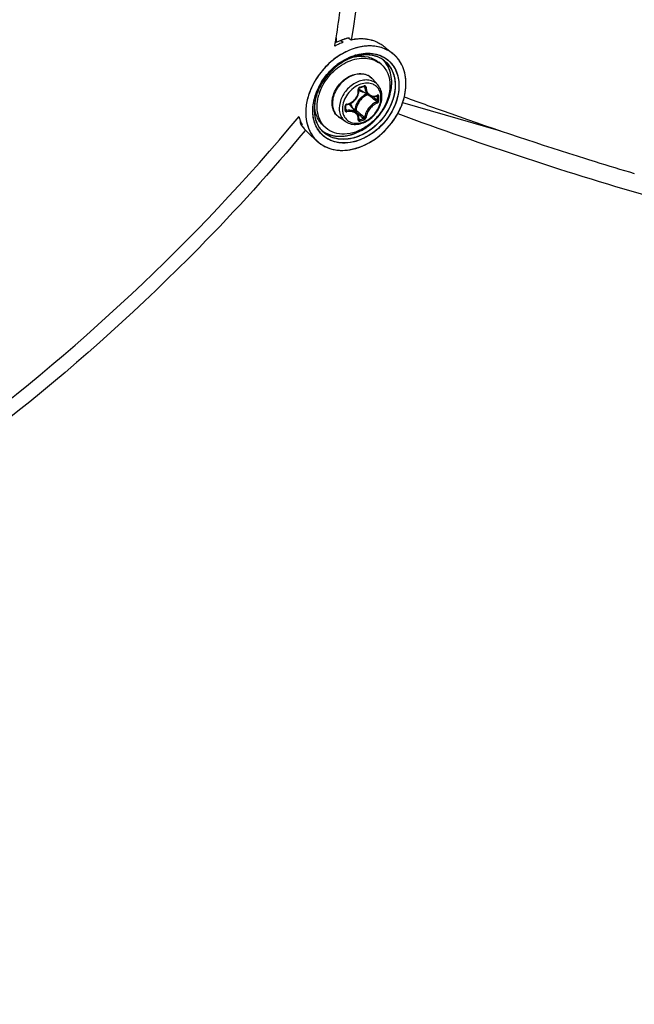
# Model space of a CAD drawing. Header units: millimetres. Extents: x 0 to 420, y 0 to 297.
# Tile 367 of 502: x 358 to 365, y 181 to 191. Entities that reach past the tile are written whole.
import ezdxf

# ---------------------------------------------------------------- set-up
doc = ezdxf.new("R2010")
doc.units = ezdxf.units.MM
doc.header["$LTSCALE"] = 23.1
doc.layers.get('0').update_dxf_attribs({"linetype": 'CONTINUOUS'})

msp = doc.modelspace()

# ---------------------------------------------------------------- linework, layer by layer
at = {"color": 7, "linetype": 'CONTINUOUS'}
for p, q in [((361.478, 190.788), (361.484, 190.824)), ((361.478, 190.789), (361.484, 190.824)), ((361.543, 190.85), (361.484, 190.824)), ((361.493, 190.879), (361.493, 190.828)), ((361.543, 190.85), (361.568, 190.83)), ((361.63, 190.875), (361.655, 190.855)), ((361.656, 190.871), (361.654, 190.855)), ((361.657, 190.87), (361.654, 190.855)), ((361.655, 190.855), (361.656, 190.855)), ((361.656, 190.855), (361.655, 190.855)), ((361.692, 190.69), (361.694, 190.691)), ((362.016, 190.775), (362.098, 190.71)), ((361.416, 190.602), (361.416, 190.602)), ((361.539, 190.616), (361.549, 190.622)), ((361.687, 190.674), (361.688, 190.675)), ((361.687, 190.674), (361.688, 190.674)), ((361.699, 190.679), (361.697, 190.678)), ((361.699, 190.679), (361.697, 190.678)), ((361.973, 190.595), (361.948, 190.617)), ((361.755, 190.382), (361.754, 190.382)), ((361.755, 190.382), (361.754, 190.382)), ((361.938, 190.375), (361.883, 190.438)), ((361.216, 190.314), (361.216, 190.314)), ((361.723, 190.257), (361.728, 190.27)), ((361.728, 190.27), (361.731, 190.282)), ((361.731, 190.282), (361.734, 190.295)), ((361.734, 190.334), (361.735, 190.336)), ((361.734, 190.333), (361.734, 190.334)), ((361.734, 190.331), (361.734, 190.333)), ((361.735, 190.321), (361.734, 190.331)), ((361.734, 190.295), (361.735, 190.308)), ((361.735, 190.336), (361.736, 190.337)), ((361.735, 190.308), (361.735, 190.321)), ((361.736, 190.339), (361.737, 190.34)), ((361.736, 190.337), (361.736, 190.339)), ((361.737, 190.34), (361.739, 190.341)), ((361.739, 190.341), (361.74, 190.342)), ((361.74, 190.342), (361.741, 190.343)), ((361.741, 190.343), (361.742, 190.344)), ((361.742, 190.344), (361.743, 190.344)), ((361.743, 190.344), (361.758, 190.348)), ((361.844, 190.261), (361.751, 190.319)), ((361.758, 190.348), (361.767, 190.35)), ((361.767, 190.35), (361.775, 190.353)), ((361.775, 190.353), (361.79, 190.357)), ((361.787, 190.356), (361.798, 190.35)), ((361.79, 190.357), (361.791, 190.358)), ((361.791, 190.358), (361.792, 190.358)), ((361.792, 190.358), (361.793, 190.358)), ((361.793, 190.358), (361.794, 190.357)), ((361.794, 190.357), (361.794, 190.357)), ((361.258, 190.221), (361.258, 190.222)), ((361.264, 190.186), (361.263, 190.183)), ((361.264, 190.186), (361.264, 190.186)), ((361.265, 190.186), (361.265, 190.186)), ((361.595, 190.156), (361.596, 190.158)), ((361.596, 190.158), (361.597, 190.159)), ((361.597, 190.159), (361.598, 190.16)), ((361.598, 190.16), (361.599, 190.161)), ((361.599, 190.161), (361.601, 190.162)), ((361.601, 190.162), (361.602, 190.163)), ((361.602, 190.163), (361.604, 190.164)), ((361.604, 190.164), (361.605, 190.164)), ((361.605, 190.164), (361.615, 190.166)), ((361.605, 190.164), (361.605, 190.164)), ((361.615, 190.166), (361.628, 190.17)), ((361.628, 190.17), (361.64, 190.174)), ((361.64, 190.174), (361.652, 190.18)), ((361.652, 190.18), (361.664, 190.187)), ((361.664, 190.187), (361.675, 190.195)), ((361.675, 190.195), (361.685, 190.203)), ((361.685, 190.203), (361.694, 190.213)), ((361.694, 190.213), (361.703, 190.223)), ((361.703, 190.223), (361.711, 190.234)), ((361.711, 190.234), (361.717, 190.245)), ((361.717, 190.245), (361.723, 190.257)), ((361.844, 190.261), (361.848, 190.259)), ((361.848, 190.259), (361.856, 190.255)), ((361.856, 190.255), (361.865, 190.252)), ((361.865, 190.252), (361.874, 190.25)), ((361.874, 190.25), (361.884, 190.249)), ((361.884, 190.249), (361.894, 190.249)), ((361.884, 190.249), (361.887, 190.247)), ((361.894, 190.249), (361.903, 190.25)), ((361.903, 190.25), (361.913, 190.252)), ((361.913, 190.252), (361.923, 190.255)), ((361.923, 190.255), (361.931, 190.258)), ((361.928, 190.257), (361.935, 190.253)), ((361.931, 190.258), (361.932, 190.259)), ((361.932, 190.259), (361.931, 190.258)), ((361.932, 190.259), (361.933, 190.259)), ((362.203, 190.186), (363.25, 189.884)), ((362.222, 190.247), (362.222, 190.247)), ((361.595, 190.155), (361.595, 190.156)), ((361.595, 190.154), (361.595, 190.155)), ((361.595, 190.153), (361.595, 190.154)), ((361.595, 190.134), (361.595, 190.153)), ((361.595, 190.129), (361.595, 190.134)), ((361.595, 190.106), (361.595, 190.129)), ((361.595, 190.112), (361.604, 190.1)), ((361.595, 190.105), (361.595, 190.106)), ((361.595, 190.104), (361.595, 190.105)), ((361.595, 190.103), (361.595, 190.104)), ((361.595, 190.104), (361.595, 190.104)), ((361.716, 190.072), (361.646, 190.156)), ((361.693, 190.105), (361.69, 190.104)), ((361.703, 190.088), (361.736, 190.06)), ((361.721, 190.066), (361.716, 190.072)), ((361.726, 190.058), (361.721, 190.066)), ((361.73, 190.05), (361.726, 190.058)), ((362.155, 190.064), (362.15, 190.066)), ((362.155, 190.064), (362.15, 190.066)), ((361.109, 189.995), (361.107, 189.969)), ((361.107, 189.969), (361.131, 189.947)), ((361.131, 189.948), (361.131, 189.947)), ((361.131, 189.948), (361.131, 189.947)), ((361.597, 189.981), (361.527, 190.027)), ((361.732, 190.041), (361.73, 190.05)), ((361.734, 190.032), (361.732, 190.041)), ((361.735, 190.022), (361.734, 190.032)), ((361.734, 190.005), (361.735, 190.012)), ((361.734, 190.005), (361.734, 190.005)), ((361.734, 190.004), (361.734, 190.005)), ((361.734, 190.004), (361.735, 190.003)), ((361.734, 190.004), (361.734, 190.004)), ((361.734, 190.004), (361.734, 190.004)), ((361.734, 190.004), (361.734, 190.004)), ((361.735, 190.012), (361.735, 190.022)), ((361.735, 190.011), (361.741, 190.003)), ((361.735, 190.011), (361.738, 190.008)), ((361.735, 190.003), (361.736, 190.003)), ((361.124, 189.942), (361.123, 189.943)), ((361.124, 189.942), (361.123, 189.943)), ((361.151, 189.907), (361.174, 189.884)), ((361.165, 189.892), (361.163, 189.889)), ((361.165, 189.892), (361.163, 189.889)), ((361.199, 189.858), (361.174, 189.884)), ((361.199, 189.858), (361.288, 189.775)), ((361.384, 189.915), (361.359, 189.936)), ((361.292, 189.772), (361.293, 189.771)), ((361.292, 189.772), (361.293, 189.771)), ((364.158, 189.588), (364.191, 189.577)), ((364.191, 189.577), (364.26, 189.556))]:
    msp.add_line(p, q, dxfattribs=at)
for centre, radius, start, end in [((361.817, 190.171), 0.705, 116.3157, 118.7366), ((347.339, 193.108), 14.329, 350.8265, 351.0488), ((361.809, 190.186), 0.688, 114.6896, 116.3131), ((361.797, 190.213), 0.658, 110.3601, 114.7112), ((361.763, 190.259), 0.63, 108.9539, 110.345), ((361.758, 190.271), 0.618, 107.5439, 108.9541), ((361.755, 190.284), 0.605, 106.1132, 107.5439), ((361.751, 190.296), 0.592, 104.6617, 106.1133), ((361.748, 190.309), 0.579, 103.1888, 104.6617), ((361.745, 190.322), 0.566, 101.6934, 103.189), ((361.766, 190.319), 0.547, 98.9734, 101.6025), ((361.766, 190.319), 0.547, 98.9734, 101.6041), ((361.763, 190.337), 0.53, 96.6889, 98.9718), ((361.763, 190.337), 0.529, 96.6886, 98.9718), ((361.761, 190.356), 0.51, 93.8318, 96.6928), ((361.759, 190.377), 0.489, 91.4737, 93.8283), ((361.759, 190.377), 0.489, 91.4736, 93.8285), ((361.759, 190.396), 0.47, 88.3667, 91.4766), ((361.759, 190.413), 0.453, 85.9726, 88.3618), ((361.76, 190.43), 0.437, 82.5485, 85.9784), ((361.762, 190.445), 0.421, 80.1966, 82.5411), ((361.765, 190.459), 0.407, 76.2109, 80.2031), ((361.768, 190.47), 0.395, 74.1671, 76.2009), ((361.772, 190.485), 0.38, 67.9223, 74.1936), ((361.687, 190.346), 0.541, 59.3036, 65.0967), ((361.705, 190.378), 0.504, 58.4916, 59.2454), ((361.71, 190.386), 0.496, 57.7228, 58.4917), ((361.853, 190.179), 0.536, 107.2419, 108.7576), ((361.847, 190.196), 0.518, 106.1134, 107.3858), ((361.824, 190.242), 0.454, 97.7995, 104.9093), ((361.827, 190.229), 0.468, 102.1735, 104.8241), ((361.828, 190.226), 0.47, 102.206, 104.3032), ((361.822, 190.254), 0.442, 97.0256, 102.2393), ((361.822, 190.25), 0.446, 97.7242, 102.1899), ((361.818, 190.281), 0.414, 94.7319, 97.7309), ((361.82, 190.268), 0.428, 96.9692, 97.6995), ((361.818, 190.287), 0.408, 93.525, 96.9991), ((361.819, 190.278), 0.417, 94.7478, 96.9755), ((361.816, 190.307), 0.388, 88.6153, 94.7634), ((361.818, 190.291), 0.405, 93.5363, 94.7428), ((361.816, 190.312), 0.384, 88.6194, 93.5676), ((361.816, 190.313), 0.383, 87.9835, 93.5437), ((361.817, 190.328), 0.367, 87.9591, 88.5841), ((361.817, 190.334), 0.362, 84.9477, 88.5832), ((361.817, 190.337), 0.358, 84.9412, 87.9688), ((361.817, 190.338), 0.358, 84.1499, 87.9618), ((361.818, 190.346), 0.349, 84.1314, 84.9312), ((361.819, 190.359), 0.337, 78.4453, 84.9788), ((361.819, 190.361), 0.335, 78.4309, 84.164), ((361.82, 190.362), 0.334, 77.9656, 84.1741), ((361.822, 190.374), 0.322, 77.9177, 78.3942), ((361.824, 190.382), 0.313, 74.422, 78.4069), ((361.823, 190.381), 0.314, 74.4428, 77.929), ((361.824, 190.383), 0.312, 73.9067, 77.9342), ((361.825, 190.388), 0.307, 73.9076, 74.4307), ((361.827, 190.395), 0.299, 66.8711, 74.4371), ((361.828, 190.397), 0.298, 66.5843, 73.9187), ((361.828, 190.397), 0.297, 66.8595, 73.9346), ((361.869, 190.417), 0.372, 66.7087, 67.7143), ((361.881, 190.438), 0.348, 49.0636, 51.3813), ((361.881, 190.438), 0.348, 49.4339, 51.3906), ((361.881, 190.438), 0.347, 49.4293, 51.3842), ((361.881, 190.438), 0.347, 49.062, 49.4288), ((361.881, 190.439), 0.347, 48.3629, 49.4333), ((361.88, 190.437), 0.348, 44.9652, 49.0592), ((361.881, 190.438), 0.347, 48.3608, 49.0631), ((361.879, 190.436), 0.35, 41.2183, 48.3492), ((361.881, 190.438), 0.348, 44.9615, 48.3584), ((361.879, 190.436), 0.351, 41.9039, 44.9607), ((361.879, 190.436), 0.351, 41.9065, 44.9646), ((361.917, 190.054), 0.677, 122.9055, 132.4274), ((361.916, 190.055), 0.676, 123.9421, 130.9205), ((361.839, 190.185), 0.513, 107.2118, 110.3852), ((361.842, 190.181), 0.518, 109.0704, 110.4308), ((361.837, 190.193), 0.505, 106.8832, 109.0217), ((361.837, 190.195), 0.502, 107.3165, 109.0726), ((361.832, 190.21), 0.487, 106.1132, 107.3138), ((361.835, 190.201), 0.497, 106.0997, 107.2013), ((361.768, 190.275), 0.408, 100.9726, 101.3478), ((361.834, 190.203), 0.494, 106.0617, 106.8787), ((361.767, 190.279), 0.404, 99.989, 100.9737), ((361.832, 190.209), 0.488, 105.118, 106.062), ((361.83, 190.215), 0.482, 105.9539, 106.1107), ((361.83, 190.218), 0.479, 105.1131, 105.9545), ((361.832, 190.21), 0.487, 104.8378, 105.8266), ((361.83, 190.215), 0.481, 104.2982, 105.1178), ((361.829, 190.221), 0.476, 104.8171, 105.1126), ((361.831, 190.404), 0.29, 66.5433, 66.8256), ((361.832, 190.406), 0.287, 63.2025, 66.8391), ((361.832, 190.406), 0.287, 63.862, 66.5523), ((361.832, 190.407), 0.286, 63.1854, 66.5489), ((361.807, 190.403), 0.254, 49.1138, 56.5118), ((361.833, 190.409), 0.284, 62.9327, 63.8583), ((361.834, 190.41), 0.283, 62.9211, 63.1792), ((361.838, 190.418), 0.274, 51.4497, 62.9668), ((361.838, 190.418), 0.274, 51.4535, 62.9817), ((361.795, 190.44), 0.284, 42.6538, 45.6927), ((361.795, 190.441), 0.283, 42.6021, 45.7158), ((361.794, 190.439), 0.285, 42.0025, 42.6552), ((361.794, 190.44), 0.284, 41.9998, 42.6077), ((361.795, 190.44), 0.284, 41.9994, 42.6035), ((361.792, 190.437), 0.288, 34.7184, 41.9867), ((361.829, 190.408), 0.288, 34.746, 51.2762), ((361.876, 190.433), 0.354, 37.7797, 41.9029), ((361.877, 190.434), 0.353, 41.2261, 41.9058), ((361.876, 190.434), 0.354, 39.5241, 41.2254), ((361.876, 190.434), 0.354, 39.5218, 41.2241), ((361.873, 190.431), 0.358, 34.7268, 39.5137), ((361.875, 190.432), 0.356, 37.7856, 39.5239), ((361.873, 190.431), 0.359, 35.24, 37.7844), ((361.873, 190.431), 0.358, 35.6838, 37.7821), ((361.871, 190.43), 0.36, 35.2378, 35.6851), ((361.871, 190.429), 0.361, 34.732, 35.2377), ((361.871, 190.43), 0.36, 34.7269, 35.2416), ((361.864, 190.425), 0.369, 29.5143, 34.7143), ((361.87, 190.429), 0.362, 34.1645, 34.7334), ((361.87, 190.429), 0.362, 34.1603, 34.7268), ((361.864, 190.425), 0.369, 29.5143, 34.1452), ((361.869, 190.428), 0.363, 33.6712, 34.1645), ((361.936, 190.032), 0.706, 132.3949, 148.8527), ((361.937, 190.032), 0.707, 133.3719, 148.6065), ((361.932, 190.036), 0.701, 132.452, 133.3507), ((361.926, 190.043), 0.691, 130.9008, 132.2846), ((361.904, 190.052), 0.669, 151.2113, 153.2534), ((361.899, 190.054), 0.664, 151.2079, 153.1839), ((361.886, 190.066), 0.636, 151.5635, 153.7075), ((361.888, 190.065), 0.637, 151.5214, 153.6846), ((361.881, 190.069), 0.63, 151.5063, 153.6718), ((361.916, 190.045), 0.682, 148.6473, 151.2064), ((361.911, 190.048), 0.677, 148.9151, 151.2116), ((361.834, 190.152), 0.243, 109.0398, 109.2293), ((361.767, 190.336), 0.154, 50.5352, 52.3899), ((361.768, 190.336), 0.154, 47.2036, 50.5349), ((361.767, 190.335), 0.154, 41.5302, 47.1948), ((361.894, 190.042), 0.731, 158.1917, 158.5612), ((361.899, 190.04), 0.736, 157.4707, 158.1536), ((361.899, 190.04), 0.736, 157.5509, 158.1575), ((361.914, 190.033), 0.753, 153.6676, 157.5399), ((361.837, 190.08), 0.596, 158.9998, 166.1624), ((361.823, 190.084), 0.581, 161.7466, 166.305), ((361.827, 190.082), 0.586, 161.8357, 166.3289), ((361.85, 190.075), 0.61, 160.8923, 161.8603), ((361.852, 190.074), 0.613, 158.9515, 161.7579), ((361.86, 190.071), 0.621, 158.9045, 160.8895), ((361.875, 190.065), 0.636, 155.9709, 158.9517), ((361.874, 190.066), 0.636, 155.9045, 158.9017), ((361.859, 190.072), 0.619, 158.5831, 159.0453), ((361.87, 190.067), 0.632, 156.1645, 158.5763), ((361.844, 190.085), 0.59, 159.5713, 160.5116), ((361.86, 190.078), 0.606, 155.3125, 159.5973), ((361.854, 190.081), 0.6, 155.3283, 159.6311), ((361.859, 190.079), 0.606, 155.3552, 159.5583), ((361.891, 190.058), 0.654, 153.263, 156.1628), ((361.883, 190.062), 0.645, 154.6479, 155.9096), ((361.888, 190.06), 0.65, 155.0534, 155.9788), ((361.892, 190.058), 0.655, 154.56, 155.0539), ((361.896, 190.056), 0.66, 153.2546, 154.5589), ((361.886, 190.061), 0.648, 153.6775, 154.6483), ((361.889, 190.059), 0.652, 153.1881, 153.6775), ((361.798, 190.123), 0.511, 159.6814, 163.4379), ((361.878, 190.07), 0.626, 153.7083, 155.3285), ((361.875, 190.072), 0.623, 153.6861, 155.3403), ((361.871, 190.074), 0.618, 153.6767, 155.3664), ((361.799, 190.395), 0.0898, 224.1498, 225.1349), ((361.799, 190.395), 0.0901, 225.1677, 238.1926), ((361.213, 192.283), 2.004, 285.3931, 286.8075), ((361.9, 190.093), 0.202, 114.0645, 126.4053), ((361.889, 190.362), 0.107, 290.317, 292.2631), ((361.888, 190.365), 0.11, 292.2624, 294.0755), ((361.796, 190.09), 0.554, 166.3496, 168.4291), ((361.745, 190.11), 0.487, 171.2979, 173.5671), ((361.743, 190.11), 0.485, 172.5131, 173.5697), ((361.736, 190.111), 0.478, 172.6447, 173.5714), ((361.753, 190.108), 0.496, 170.9585, 172.5115), ((361.746, 190.109), 0.489, 170.9697, 172.6411), ((361.672, 190.163), 0.408, 176.8559, 177.2083), ((361.662, 190.164), 0.398, 177.1976, 179.9887), ((361.611, 190.148), 0.0216, 99.0638, 106.7637), ((361.577, 190.098), 0.0902, 40.0257, 53.8865), ((361.913, 190.076), 0.211, 135.0983, 148.1044), ((353.747, 180.687), 12.542, 49.561, 49.7244), ((354.482, 181.549), 11.409, 49.2631, 49.5647), ((353.904, 180.751), 12.406, 49.6565, 49.948), ((360.47, 190.23), 1.465, 0.0023, 0.9288), ((360.518, 190.23), 1.417, 359.0554, 0.003), ((360.471, 190.229), 1.478, 0.0024, 0.9289), ((360.521, 190.229), 1.429, 359.0555, 0.003), ((359.447, 190.124), 2.141, 0.0023, 0.6425), ((359.527, 190.124), 2.061, 359.3452, 0.0019), ((361.592, 190.106), 0.00271, 351.6033, 359.3214), ((361.562, 190.097), 0.111, 16.5086, 23.3442), ((369.359, 199.189), 11.879, 229.894, 230.1621), ((368.849, 198.482), 11.024, 229.8157, 230.166), ((368.411, 198.052), 10.399, 230.1605, 230.5137), ((361.47, 190.445), 0.778, 330.5123, 333.6717), ((361.469, 190.445), 0.779, 330.5122, 333.327), ((361.478, 190.44), 0.769, 333.0374, 333.3366), ((361.48, 190.439), 0.767, 333.3366, 333.6826), ((361.481, 190.439), 0.765, 333.334, 333.6776), ((361.489, 190.435), 0.757, 333.6765, 336.5845), ((361.484, 190.438), 0.763, 333.6777, 333.9899), ((361.482, 190.438), 0.765, 333.6799, 333.9876), ((361.491, 190.434), 0.755, 333.9855, 336.5878), ((361.485, 190.437), 0.762, 333.9876, 334.2589), ((361.508, 190.146), 0.427, 194.7911, 196.4938), ((361.498, 190.144), 0.417, 196.4914, 199.1117), ((361.498, 190.144), 0.417, 196.4912, 199.112), ((361.489, 190.14), 0.407, 199.1151, 200.9426), ((361.433, 190.147), 0.371, 208.7265, 210.7074), ((361.483, 190.138), 0.401, 200.9376, 202.4548), ((361.475, 190.135), 0.392, 202.4502, 205.2408), ((361.428, 190.145), 0.366, 210.7075, 212.7071), ((361.428, 190.144), 0.365, 210.7055, 213.5023), ((361.464, 190.129), 0.38, 205.2384, 208.5971), ((361.464, 190.129), 0.38, 205.2384, 208.5963), ((361.425, 190.143), 0.362, 212.7092, 213.5067), ((361.366, 191.39), 1.437, 285.1211, 287.0773), ((361.367, 191.388), 1.449, 285.1302, 287.0863), ((361.423, 190.142), 0.36, 213.6457, 214.7264), ((361.419, 190.139), 0.355, 213.6295, 220.8398), ((361.421, 190.14), 0.357, 214.7252, 216.758), ((361.418, 190.138), 0.353, 216.7585, 218.8044), ((361.416, 190.136), 0.35, 218.8046, 220.8622), ((361.552, 190.047), 0.38, 208.252, 208.5027), ((361.552, 190.047), 0.379, 208.289, 208.5081), ((361.544, 190.042), 0.37, 208.4792, 214.6989), ((361.562, 190.066), 0.313, 210.7901, 214.7141), ((361.56, 190.065), 0.31, 211.0881, 222.7444), ((361.556, 190.062), 0.305, 214.7236, 222.4961), ((361.549, 190.081), 0.286, 212.4396, 214.729), ((361.545, 190.077), 0.28, 212.3932, 214.4557), ((361.549, 190.08), 0.285, 214.1929, 214.455), ((361.542, 190.076), 0.277, 214.4595, 214.7269), ((361.548, 190.08), 0.284, 214.455, 214.7178), ((361.547, 190.079), 0.284, 214.7319, 215.057), ((361.546, 190.078), 0.281, 214.7269, 215.0192), ((361.54, 190.074), 0.275, 214.9928, 226.7807), ((361.54, 190.074), 0.274, 215.0081, 226.7584), ((361.51, 190.111), 0.281, 231.4053, 232.6024), ((361.51, 190.111), 0.281, 231.4064, 232.5935), ((361.511, 190.113), 0.283, 232.5931, 236.2897), ((361.511, 190.112), 0.283, 232.5969, 236.2885), ((361.513, 190.115), 0.286, 236.2889, 238.5573), ((361.513, 190.115), 0.286, 236.2886, 238.5626), ((361.513, 190.115), 0.285, 236.2874, 238.5544), ((361.55, 190.107), 0.254, 221.708, 229.0965), ((361.531, 190.033), 0.355, 214.7064, 226.7754), ((361.526, 190.029), 0.348, 226.8293, 227.7933), ((361.526, 190.028), 0.347, 226.8244, 227.647), ((361.526, 190.028), 0.347, 226.8295, 227.6451), ((361.541, 190.262), 0.587, 282.3173, 286.1187), ((361.541, 190.26), 0.585, 282.3116, 285.7191), ((361.538, 190.271), 0.597, 285.3554, 285.7094), ((361.537, 190.275), 0.601, 285.7095, 286.104), ((361.537, 190.274), 0.6, 285.7065, 286.1108), ((361.532, 190.293), 0.62, 286.1189, 289.4534), ((361.536, 190.278), 0.604, 286.1021, 286.4733), ((361.536, 190.277), 0.603, 286.1108, 286.476), ((361.531, 190.294), 0.621, 286.4883, 289.4526), ((361.535, 190.281), 0.607, 286.4732, 286.7889), ((374.791, 223.547), 35.585, 252.786, 253.4915)]:
    msp.add_arc(centre, radius, start, end, dxfattribs=at)
for points, knots in [([(361.87, 193.739), (361.87, 193.486), (361.854, 192.527), (361.77, 191.568), (361.657, 190.87)], [0, 0, 0, 0, 0.263653, 1, 1, 1, 1]), ([(361.493, 190.879), (361.528, 191.098), (361.652, 192.03), (361.697, 192.971), (361.697, 193.689)], [0, 0, 0, 0, 0.236405, 1, 1, 1, 1]), ([(362.01, 190.761), (361.966, 190.779), (361.866, 190.799), (361.709, 190.778), (361.553, 190.712), (361.459, 190.642), (361.415, 190.602)], [0, 0, 0, 0, 0.222342, 0.46366, 0.724676, 1, 1, 1, 1]), ([(362.009, 190.761), (361.963, 190.78), (361.859, 190.8), (361.755, 190.784), (361.703, 190.769)], [0, 0, 0, 0, 0.478686, 1, 1, 1, 1]), ([(361.703, 190.769), (361.678, 190.761), (361.573, 190.723), (361.478, 190.66), (361.416, 190.602)], [0, 0, 0, 0, 0.240548, 1, 1, 1, 1]), ([(361.549, 190.622), (361.56, 190.63), (361.606, 190.657), (361.655, 190.679), (361.692, 190.69)], [0, 0, 0, 0, 0.256625, 1, 1, 1, 1]), ([(361.694, 190.691), (361.751, 190.709), (361.868, 190.725), (361.982, 190.686), (362.026, 190.655)], [0, 0, 0, 0, 0.526189, 1, 1, 1, 1]), ([(361.697, 190.676), (361.742, 190.684), (361.813, 190.684), (361.896, 190.654), (361.932, 190.63), (361.948, 190.617)], [0, 0, 0, 0, 0.519583, 0.762839, 1, 1, 1, 1]), ([(361.703, 190.694), (361.76, 190.71), (361.875, 190.724), (362.037, 190.666), (362.144, 190.534), (362.176, 190.359), (362.137, 190.171), (362.006, 189.94), (361.831, 189.809), (361.704, 189.773)], [0, 0, 0, 0, 0.121621, 0.231441, 0.339036, 0.455715, 0.58604, 0.726441, 1, 1, 1, 1]), ([(361.416, 190.602), (361.394, 190.582), (361.312, 190.497), (361.248, 190.395), (361.216, 190.313)], [0, 0, 0, 0, 0.253077, 1, 1, 1, 1]), ([(361.415, 190.602), (361.397, 190.585), (361.329, 190.515), (361.272, 190.433), (361.24, 190.367)], [0, 0, 0, 0, 0.251571, 1, 1, 1, 1]), ([(361.319, 190.3), (361.343, 190.367), (361.42, 190.491), (361.561, 190.602), (361.688, 190.651), (361.782, 190.664), (361.871, 190.654), (361.924, 190.63), (361.947, 190.615)], [0, 0, 0, 0, 0.270012, 0.538889, 0.665622, 0.784297, 0.895035, 1, 1, 1, 1]), ([(362.102, 190.579), (362.132, 190.535), (362.172, 190.426), (362.16, 190.247), (362.086, 190.069), (361.962, 189.913), (361.802, 189.801), (361.627, 189.746), (361.457, 189.759), (361.365, 189.818), (361.331, 189.855)], [0, 0, 0, 0, 0.111601, 0.235694, 0.371611, 0.512961, 0.65114, 0.778817, 0.893431, 1, 1, 1, 1]), ([(361.672, 190.67), (361.654, 190.664), (361.579, 190.633), (361.511, 190.586), (361.466, 190.545)], [0, 0, 0, 0, 0.241113, 1, 1, 1, 1]), ([(361.661, 190.666), (361.644, 190.66), (361.574, 190.629), (361.51, 190.585), (361.467, 190.546)], [0, 0, 0, 0, 0.241812, 1, 1, 1, 1]), ([(361.661, 190.666), (361.644, 190.66), (361.574, 190.629), (361.51, 190.585), (361.467, 190.546)], [0, 0, 0, 0, 0.24182, 1, 1, 1, 1]), ([(362.009, 190.632), (362.037, 190.61), (362.087, 190.551), (362.125, 190.439), (362.126, 190.312), (362.079, 190.135), (361.943, 189.939), (361.777, 189.837), (361.689, 189.811)], [0, 0, 0, 0, 0.104524, 0.214592, 0.333967, 0.462949, 0.735941, 1, 1, 1, 1]), ([(361.973, 190.595), (361.988, 190.582), (362.016, 190.551), (362.057, 190.477), (362.068, 190.411), (362.068, 190.367)], [0, 0, 0, 0, 0.238021, 0.481682, 1, 1, 1, 1]), ([(362.075, 190.3), (362.088, 190.36), (362.094, 190.479), (362.042, 190.59), (362.006, 190.63)], [0, 0, 0, 0, 0.52857, 1, 1, 1, 1]), ([(362.075, 190.3), (362.088, 190.36), (362.094, 190.479), (362.042, 190.59), (362.006, 190.63)], [0, 0, 0, 0, 0.528563, 1, 1, 1, 1]), ([(362.009, 190.632), (362.04, 190.608), (362.093, 190.541), (362.129, 190.415), (362.12, 190.274), (362.088, 190.182), (362.065, 190.137)], [0, 0, 0, 0, 0.222971, 0.459982, 0.719377, 1, 1, 1, 1]), ([(362.025, 190.656), (362.061, 190.631), (362.125, 190.562), (362.169, 190.425), (362.163, 190.27), (362.127, 190.168), (362.102, 190.118)], [0, 0, 0, 0, 0.223214, 0.459267, 0.718396, 1, 1, 1, 1]), ([(362.075, 190.3), (362.087, 190.354), (362.094, 190.46), (362.056, 190.561), (362.029, 190.601)], [0, 0, 0, 0, 0.526211, 1, 1, 1, 1]), ([(362.222, 190.247), (362.238, 190.314), (362.25, 190.448), (362.206, 190.578), (362.171, 190.629)], [0, 0, 0, 0, 0.526874, 1, 1, 1, 1]), ([(362.222, 190.247), (362.237, 190.31), (362.249, 190.434), (362.214, 190.556), (362.185, 190.607)], [0, 0, 0, 0, 0.525255, 1, 1, 1, 1]), ([(362.222, 190.247), (362.237, 190.309), (362.249, 190.434), (362.214, 190.556), (362.185, 190.607)], [0, 0, 0, 0, 0.525179, 1, 1, 1, 1]), ([(361.307, 190.352), (361.316, 190.371), (361.358, 190.445), (361.413, 190.512), (361.461, 190.554)], [0, 0, 0, 0, 0.2481, 1, 1, 1, 1]), ([(362.065, 190.572), (362.093, 190.532), (362.13, 190.431), (362.121, 190.266), (362.055, 190.1), (361.943, 189.954), (361.797, 189.846), (361.635, 189.789), (361.477, 189.793), (361.386, 189.842), (361.352, 189.874)], [0, 0, 0, 0, 0.111188, 0.234535, 0.369608, 0.510439, 0.648802, 0.777413, 0.893182, 1, 1, 1, 1]), ([(361.861, 190.457), (361.845, 190.47), (361.806, 190.489), (361.738, 190.495), (361.668, 190.478), (361.599, 190.442), (361.539, 190.389), (361.477, 190.305), (361.453, 190.227), (361.453, 190.177)], [0, 0, 0, 0, 0.104897, 0.216899, 0.338904, 0.47012, 0.607003, 0.744549, 1, 1, 1, 1]), ([(361.458, 190.248), (361.47, 190.297), (361.521, 190.391), (361.607, 190.455), (361.654, 190.475)], [0, 0, 0, 0, 0.499995, 1, 1, 1, 1]), ([(361.654, 190.475), (361.675, 190.483), (361.717, 190.495), (361.78, 190.495), (361.838, 190.477), (361.87, 190.452), (361.883, 190.438)], [0, 0, 0, 0, 0.270574, 0.524505, 0.765155, 1, 1, 1, 1]), ([(362.068, 190.367), (362.068, 190.283), (362.026, 190.153), (361.922, 190.013), (361.819, 189.926), (361.704, 189.867), (361.586, 189.843), (361.474, 189.857), (361.41, 189.892), (361.384, 189.915)], [0, 0, 0, 0, 0.256473, 0.394543, 0.531644, 0.662632, 0.784011, 0.89531, 1, 1, 1, 1]), ([(361.869, 190.419), (361.851, 190.425), (361.812, 190.43), (361.753, 190.42), (361.693, 190.395), (361.62, 190.344), (361.55, 190.255), (361.526, 190.167), (361.526, 190.125)], [0, 0, 0, 0, 0.108641, 0.225762, 0.35139, 0.483442, 0.751147, 1, 1, 1, 1]), ([(361.754, 190.382), (361.727, 190.372), (361.675, 190.343), (361.594, 190.262), (361.56, 190.175), (361.56, 190.12)], [0, 0, 0, 0, 0.249772, 0.51087, 1, 1, 1, 1]), ([(361.887, 190.381), (361.868, 190.39), (361.822, 190.398), (361.777, 190.39), (361.755, 190.382)], [0, 0, 0, 0, 0.475968, 1, 1, 1, 1]), ([(361.938, 190.375), (361.929, 190.385), (361.908, 190.404), (361.882, 190.415), (361.869, 190.419)], [0, 0, 0, 0, 0.49562, 1, 1, 1, 1]), ([(361.972, 190.239), (361.972, 190.254), (361.969, 190.285), (361.952, 190.327), (361.925, 190.36), (361.9, 190.376), (361.887, 190.381)], [0, 0, 0, 0, 0.267263, 0.518158, 0.759229, 1, 1, 1, 1]), ([(361.982, 190.25), (361.982, 190.273), (361.976, 190.318), (361.953, 190.359), (361.938, 190.375)], [0, 0, 0, 0, 0.512429, 1, 1, 1, 1]), ([(361.216, 190.314), (361.21, 190.298), (361.188, 190.238), (361.174, 190.175), (361.17, 190.128)], [0, 0, 0, 0, 0.257588, 1, 1, 1, 1]), ([(361.214, 190.309), (361.208, 190.294), (361.187, 190.235), (361.174, 190.174), (361.17, 190.128)], [0, 0, 0, 0, 0.257376, 1, 1, 1, 1]), ([(361.291, 190.29), (361.288, 190.281), (361.277, 190.247), (361.268, 190.213), (361.264, 190.186)], [0, 0, 0, 0, 0.25555, 1, 1, 1, 1]), ([(361.291, 190.29), (361.288, 190.281), (361.277, 190.247), (361.268, 190.212), (361.264, 190.186)], [0, 0, 0, 0, 0.255566, 1, 1, 1, 1]), ([(361.289, 190.142), (361.289, 190.153), (361.291, 190.195), (361.299, 190.237), (361.308, 190.268)], [0, 0, 0, 0, 0.242407, 1, 1, 1, 1]), ([(361.364, 189.871), (361.392, 189.854), (361.457, 189.828), (361.605, 189.82), (361.799, 189.891), (361.983, 190.063), (362.058, 190.219), (362.075, 190.3)], [0, 0, 0, 0, 0.105314, 0.217372, 0.465395, 0.735981, 1, 1, 1, 1]), ([(361.607, 190.17), (361.625, 190.173), (361.66, 190.186), (361.702, 190.223), (361.727, 190.272), (361.731, 190.309), (361.729, 190.326)], [0, 0, 0, 0, 0.24849, 0.504031, 0.757203, 1, 1, 1, 1]), ([(361.654, 189.844), (361.756, 189.873), (361.944, 189.998), (362.053, 190.195), (362.075, 190.3)], [0, 0, 0, 0, 0.496993, 1, 1, 1, 1]), ([(361.745, 190.351), (361.74, 190.349), (361.731, 190.342), (361.728, 190.332), (361.729, 190.326)], [0, 0, 0, 0, 0.497141, 1, 1, 1, 1]), ([(361.729, 190.326), (361.73, 190.327), (361.732, 190.327), (361.734, 190.33), (361.734, 190.33)], [0, 0, 0, 0, 0.63264, 1, 1, 1, 1]), ([(361.735, 190.319), (361.738, 190.316), (361.752, 190.307), (361.768, 190.302), (361.781, 190.3)], [0, 0, 0, 0, 0.245283, 1, 1, 1, 1]), ([(361.745, 190.351), (361.745, 190.35), (361.745, 190.348), (361.745, 190.344), (361.743, 190.344)], [0, 0, 0, 0, 0.348, 1, 1, 1, 1]), ([(361.831, 190.269), (361.825, 190.267), (361.8, 190.256), (361.778, 190.239), (361.764, 190.225)], [0, 0, 0, 0, 0.242416, 1, 1, 1, 1]), ([(361.793, 190.364), (361.793, 190.364), (361.793, 190.361), (361.792, 190.358), (361.79, 190.357)], [0, 0, 0, 0, 0.339767, 1, 1, 1, 1]), ([(361.812, 190.35), (361.811, 190.355), (361.808, 190.362), (361.799, 190.366), (361.795, 190.365), (361.793, 190.364)], [0, 0, 0, 0, 0.502703, 0.74499, 1, 1, 1, 1]), ([(361.798, 190.35), (361.798, 190.351), (361.798, 190.354), (361.796, 190.356), (361.794, 190.357)], [0, 0, 0, 0, 0.264576, 1, 1, 1, 1]), ([(361.798, 190.35), (361.799, 190.332), (361.807, 190.298), (361.83, 190.27), (361.844, 190.261)], [0, 0, 0, 0, 0.531229, 1, 1, 1, 1]), ([(361.812, 190.35), (361.809, 190.35), (361.805, 190.349), (361.8, 190.35), (361.798, 190.35)], [0, 0, 0, 0, 0.5364, 1, 1, 1, 1]), ([(361.812, 190.35), (361.812, 190.338), (361.817, 190.314), (361.833, 190.283), (361.858, 190.262), (361.879, 190.256), (361.889, 190.255)], [0, 0, 0, 0, 0.279104, 0.533854, 0.769255, 1, 1, 1, 1]), ([(361.933, 190.264), (361.933, 190.263), (361.933, 190.262), (361.933, 190.26), (361.932, 190.259)], [0, 0, 0, 0, 0.296838, 1, 1, 1, 1]), ([(361.95, 190.253), (361.95, 190.257), (361.947, 190.263), (361.939, 190.266), (361.935, 190.265), (361.933, 190.264)], [0, 0, 0, 0, 0.500392, 0.734456, 1, 1, 1, 1]), ([(362.029, 190.168), (362.034, 190.179), (362.053, 190.222), (362.068, 190.266), (362.075, 190.3)], [0, 0, 0, 0, 0.255254, 1, 1, 1, 1]), ([(361.295, 189.903), (361.268, 189.947), (361.234, 190.055), (361.244, 190.166), (361.258, 190.221)], [0, 0, 0, 0, 0.474035, 1, 1, 1, 1]), ([(361.294, 189.904), (361.269, 189.946), (361.237, 190.045), (361.243, 190.149), (361.253, 190.201)], [0, 0, 0, 0, 0.475713, 1, 1, 1, 1]), ([(361.261, 190.164), (361.256, 190.12), (361.258, 190.034), (361.29, 189.953), (361.313, 189.92)], [0, 0, 0, 0, 0.525527, 1, 1, 1, 1]), ([(361.261, 190.164), (361.256, 190.122), (361.258, 190.038), (361.287, 189.96), (361.308, 189.927)], [0, 0, 0, 0, 0.524813, 1, 1, 1, 1]), ([(361.261, 190.164), (361.256, 190.121), (361.258, 190.038), (361.287, 189.96), (361.308, 189.927)], [0, 0, 0, 0, 0.52504, 1, 1, 1, 1]), ([(361.359, 189.936), (361.344, 189.95), (361.316, 189.98), (361.275, 190.055), (361.264, 190.12), (361.264, 190.164)], [0, 0, 0, 0, 0.238021, 0.481682, 1, 1, 1, 1]), ([(361.364, 189.871), (361.413, 189.841), (361.539, 189.81), (361.733, 189.86), (361.908, 189.983), (361.996, 190.103), (362.029, 190.168)], [0, 0, 0, 0, 0.214983, 0.458112, 0.726161, 1, 1, 1, 1]), ([(361.449, 190.183), (361.449, 190.188), (361.45, 190.21), (361.454, 190.232), (361.458, 190.248)], [0, 0, 0, 0, 0.244438, 1, 1, 1, 1]), ([(361.527, 190.027), (361.515, 190.035), (361.492, 190.054), (361.459, 190.105), (361.449, 190.152), (361.449, 190.183)], [0, 0, 0, 0, 0.241984, 0.486768, 1, 1, 1, 1]), ([(361.453, 190.177), (361.453, 190.147), (361.462, 190.102), (361.494, 190.053), (361.515, 190.034), (361.527, 190.027)], [0, 0, 0, 0, 0.517982, 0.760912, 1, 1, 1, 1]), ([(361.583, 190.03), (361.594, 190.013), (361.623, 189.983), (361.683, 189.962), (361.751, 189.965), (361.819, 189.991), (361.881, 190.036), (361.946, 190.114), (361.972, 190.19), (361.972, 190.239)], [0, 0, 0, 0, 0.105488, 0.213714, 0.331476, 0.460622, 0.598286, 0.738716, 1, 1, 1, 1]), ([(361.605, 190.169), (361.6, 190.168), (361.592, 190.162), (361.588, 190.153), (361.588, 190.148)], [0, 0, 0, 0, 0.515676, 1, 1, 1, 1]), ([(361.597, 189.981), (361.614, 189.97), (361.654, 189.953), (361.719, 189.951), (361.786, 189.968), (361.849, 190.003), (361.904, 190.053), (361.96, 190.131), (361.982, 190.203), (361.982, 190.25)], [0, 0, 0, 0, 0.11076, 0.226584, 0.349536, 0.479279, 0.613227, 0.747471, 1, 1, 1, 1]), ([(361.607, 190.17), (361.607, 190.169), (361.607, 190.167), (361.606, 190.164), (361.605, 190.164)], [0, 0, 0, 0, 0.650306, 1, 1, 1, 1]), ([(361.664, 190.142), (361.663, 190.145), (361.657, 190.157), (361.649, 190.168), (361.641, 190.175)], [0, 0, 0, 0, 0.255247, 1, 1, 1, 1]), ([(361.707, 190.164), (361.705, 190.16), (361.698, 190.141), (361.694, 190.12), (361.693, 190.105)], [0, 0, 0, 0, 0.258896, 1, 1, 1, 1]), ([(361.734, 190.187), (361.73, 190.181), (361.716, 190.155), (361.708, 190.125), (361.706, 190.103)], [0, 0, 0, 0, 0.261592, 1, 1, 1, 1]), ([(361.78, 190.256), (361.772, 190.25), (361.742, 190.225), (361.719, 190.192), (361.707, 190.164)], [0, 0, 0, 0, 0.251119, 1, 1, 1, 1]), ([(361.928, 190.194), (361.911, 190.187), (361.878, 190.168), (361.838, 190.128), (361.809, 190.079), (361.799, 190.044), (361.798, 190.027)], [0, 0, 0, 0, 0.24174, 0.507568, 0.769195, 1, 1, 1, 1]), ([(361.933, 190.181), (361.918, 190.175), (361.887, 190.157), (361.85, 190.119), (361.822, 190.074), (361.813, 190.04), (361.812, 190.025)], [0, 0, 0, 0, 0.241461, 0.507728, 0.769702, 1, 1, 1, 1]), ([(361.889, 190.255), (361.892, 190.255), (361.905, 190.255), (361.918, 190.258), (361.927, 190.261)], [0, 0, 0, 0, 0.242499, 1, 1, 1, 1]), ([(361.928, 190.194), (361.929, 190.194), (361.933, 190.197), (361.935, 190.202), (361.935, 190.206)], [0, 0, 0, 0, 0.233629, 1, 1, 1, 1]), ([(361.933, 190.181), (361.933, 190.185), (361.932, 190.189), (361.929, 190.193), (361.928, 190.194)], [0, 0, 0, 0, 0.766459, 1, 1, 1, 1]), ([(361.935, 190.253), (361.935, 190.254), (361.935, 190.256), (361.934, 190.258), (361.933, 190.259)], [0, 0, 0, 0, 0.295427, 1, 1, 1, 1]), ([(361.933, 190.181), (361.935, 190.182), (361.944, 190.187), (361.949, 190.198), (361.95, 190.205)], [0, 0, 0, 0, 0.2401, 1, 1, 1, 1]), ([(361.95, 190.253), (361.947, 190.252), (361.942, 190.251), (361.937, 190.252), (361.935, 190.253)], [0, 0, 0, 0, 0.520163, 1, 1, 1, 1]), ([(361.95, 190.205), (361.947, 190.204), (361.942, 190.204), (361.937, 190.205), (361.935, 190.206)], [0, 0, 0, 0, 0.516682, 1, 1, 1, 1]), ([(362.171, 190.106), (362.176, 190.118), (362.197, 190.163), (362.213, 190.211), (362.222, 190.247)], [0, 0, 0, 0, 0.254671, 1, 1, 1, 1]), ([(362.184, 190.134), (362.188, 190.143), (362.203, 190.18), (362.215, 190.218), (362.222, 190.247)], [0, 0, 0, 0, 0.253897, 1, 1, 1, 1]), ([(362.221, 190.247), (362.387, 190.186), (363.029, 189.955), (363.676, 189.739), (364.158, 189.588)], [0, 0, 0, 0, 0.258467, 1, 1, 1, 1]), ([(361.17, 190.128), (361.168, 190.105), (361.165, 190.016), (361.187, 189.925), (361.218, 189.867)], [0, 0, 0, 0, 0.265651, 1, 1, 1, 1]), ([(361.17, 190.128), (361.168, 190.104), (361.165, 190.016), (361.187, 189.926), (361.217, 189.869)], [0, 0, 0, 0, 0.265433, 1, 1, 1, 1]), ([(361.17, 190.128), (361.168, 190.104), (361.165, 190.015), (361.187, 189.925), (361.218, 189.867)], [0, 0, 0, 0, 0.265545, 1, 1, 1, 1]), ([(361.361, 189.938), (361.337, 189.964), (361.3, 190.03), (361.289, 190.104), (361.289, 190.142)], [0, 0, 0, 0, 0.481107, 1, 1, 1, 1]), ([(362.102, 190.118), (362.064, 190.04), (361.957, 189.901), (361.745, 189.767), (361.544, 189.742), (361.408, 189.788), (361.354, 189.83), (361.332, 189.854)], [0, 0, 0, 0, 0.278581, 0.547647, 0.785737, 0.894485, 1, 1, 1, 1]), ([(362.065, 190.137), (362.03, 190.066), (361.932, 189.937), (361.738, 189.811), (361.554, 189.782), (361.427, 189.818), (361.374, 189.853), (361.352, 189.874)], [0, 0, 0, 0, 0.277344, 0.546146, 0.78549, 0.894711, 1, 1, 1, 1]), ([(361.526, 190.125), (361.526, 190.118), (361.527, 190.09), (361.534, 190.062), (361.543, 190.044)], [0, 0, 0, 0, 0.261199, 1, 1, 1, 1]), ([(361.56, 190.12), (361.56, 190.103), (361.563, 190.072), (361.575, 190.043), (361.583, 190.03)], [0, 0, 0, 0, 0.516185, 1, 1, 1, 1]), ([(361.588, 190.148), (361.589, 190.148), (361.591, 190.149), (361.595, 190.151), (361.595, 190.153)], [0, 0, 0, 0, 0.335626, 1, 1, 1, 1]), ([(361.588, 190.101), (361.589, 190.101), (361.591, 190.102), (361.594, 190.103), (361.595, 190.105)], [0, 0, 0, 0, 0.321323, 1, 1, 1, 1]), ([(361.588, 190.101), (361.588, 190.099), (361.589, 190.094), (361.595, 190.087), (361.603, 190.086), (361.607, 190.087)], [0, 0, 0, 0, 0.245151, 0.483798, 1, 1, 1, 1]), ([(361.595, 190.103), (361.596, 190.102), (361.599, 190.1), (361.602, 190.1), (361.604, 190.1)], [0, 0, 0, 0, 0.481798, 1, 1, 1, 1]), ([(361.716, 190.072), (361.711, 190.079), (361.696, 190.091), (361.668, 190.102), (361.637, 190.105), (361.615, 190.103), (361.604, 190.1)], [0, 0, 0, 0, 0.222882, 0.461558, 0.720944, 1, 1, 1, 1]), ([(361.607, 190.087), (361.607, 190.089), (361.607, 190.094), (361.605, 190.098), (361.604, 190.1)], [0, 0, 0, 0, 0.526671, 1, 1, 1, 1]), ([(361.72, 190.051), (361.715, 190.059), (361.702, 190.074), (361.674, 190.087), (361.642, 190.092), (361.619, 190.089), (361.607, 190.087)], [0, 0, 0, 0, 0.221381, 0.457911, 0.717649, 1, 1, 1, 1]), ([(361.693, 190.105), (361.696, 190.106), (361.7, 190.106), (361.705, 190.105), (361.706, 190.103)], [0, 0, 0, 0, 0.526419, 1, 1, 1, 1]), ([(361.693, 190.105), (361.693, 190.105), (361.693, 190.102), (361.694, 190.1), (361.695, 190.098)], [0, 0, 0, 0, 0.234277, 1, 1, 1, 1]), ([(361.699, 190.093), (361.702, 190.095), (361.705, 190.098), (361.706, 190.102), (361.706, 190.103)], [0, 0, 0, 0, 0.762591, 1, 1, 1, 1]), ([(361.711, 189.7), (361.801, 189.727), (361.973, 189.825), (362.099, 189.976), (362.147, 190.062)], [0, 0, 0, 0, 0.488775, 1, 1, 1, 1]), ([(361.738, 189.709), (361.828, 189.74), (361.997, 189.846), (362.119, 190.004), (362.164, 190.092)], [0, 0, 0, 0, 0.491428, 1, 1, 1, 1]), ([(361.738, 189.709), (361.78, 189.723), (361.945, 189.802), (362.079, 189.941), (362.147, 190.062)], [0, 0, 0, 0, 0.242219, 1, 1, 1, 1]), ([(367.272, 188.606), (366.478, 188.744), (364.751, 189.171), (363.065, 189.732), (362.155, 190.064)], [0, 0, 0, 0, 0.45396, 1, 1, 1, 1]), ([(355.842, 185.48), (356.342, 185.792), (358.264, 187.099), (359.988, 188.703), (361.096, 190.038)], [0, 0, 0, 0, 0.253674, 1, 1, 1, 1]), ([(361.543, 190.044), (361.549, 190.031), (361.564, 190.007), (361.585, 189.988), (361.597, 189.981)], [0, 0, 0, 0, 0.504391, 1, 1, 1, 1]), ([(361.729, 190.001), (361.73, 190.01), (361.73, 190.027), (361.724, 190.044), (361.72, 190.051)], [0, 0, 0, 0, 0.513521, 1, 1, 1, 1]), ([(361.729, 190.001), (361.73, 190.001), (361.732, 190.001), (361.734, 190.003), (361.734, 190.005)], [0, 0, 0, 0, 0.303916, 1, 1, 1, 1]), ([(361.729, 190.001), (361.729, 189.999), (361.729, 189.995), (361.734, 189.988), (361.741, 189.988), (361.745, 189.989)], [0, 0, 0, 0, 0.250198, 0.477776, 1, 1, 1, 1]), ([(361.736, 190.003), (361.736, 190.003), (361.738, 190.002), (361.74, 190.003), (361.741, 190.003)], [0, 0, 0, 0, 0.220787, 1, 1, 1, 1]), ([(361.745, 189.989), (361.745, 189.992), (361.744, 189.997), (361.742, 190.001), (361.741, 190.003)], [0, 0, 0, 0, 0.510568, 1, 1, 1, 1]), ([(361.788, 190.017), (361.789, 190.017), (361.794, 190.019), (361.798, 190.023), (361.798, 190.027)], [0, 0, 0, 0, 0.265099, 1, 1, 1, 1]), ([(361.793, 190.003), (361.793, 190.005), (361.792, 190.01), (361.79, 190.015), (361.788, 190.017)], [0, 0, 0, 0, 0.50766, 1, 1, 1, 1]), ([(361.793, 190.003), (361.795, 190.004), (361.804, 190.008), (361.811, 190.017), (361.812, 190.025)], [0, 0, 0, 0, 0.257299, 1, 1, 1, 1]), ([(361.812, 190.025), (361.808, 190.023), (361.803, 190.024), (361.799, 190.026), (361.798, 190.027)], [0, 0, 0, 0, 0.768189, 1, 1, 1, 1]), ([(361.163, 189.889), (360.802, 189.456), (359.257, 187.752), (357.437, 186.301), (355.967, 185.379)], [0, 0, 0, 0, 0.245138, 1, 1, 1, 1]), ([(361.704, 189.773), (361.627, 189.751), (361.501, 189.744), (361.363, 189.816), (361.314, 189.872), (361.295, 189.903)], [0, 0, 0, 0, 0.522277, 0.762056, 1, 1, 1, 1]), ([(361.689, 189.811), (361.629, 189.794), (361.507, 189.782), (361.393, 189.836), (361.352, 189.874)], [0, 0, 0, 0, 0.526815, 1, 1, 1, 1]), ([(361.364, 189.871), (361.404, 189.846), (361.503, 189.816), (361.604, 189.829), (361.654, 189.844)], [0, 0, 0, 0, 0.475533, 1, 1, 1, 1]), ([(361.292, 189.772), (361.338, 189.729), (361.463, 189.668), (361.599, 189.673), (361.666, 189.688)], [0, 0, 0, 0, 0.476596, 1, 1, 1, 1]), ([(361.293, 189.771), (361.339, 189.729), (361.463, 189.668), (361.599, 189.673), (361.666, 189.688)], [0, 0, 0, 0, 0.476561, 1, 1, 1, 1]), ([(361.293, 189.771), (361.342, 189.726), (361.478, 189.663), (361.624, 189.676), (361.696, 189.695)], [0, 0, 0, 0, 0.473977, 1, 1, 1, 1]), ([(362.042, 176.637), (362.525, 176.941), (364.386, 178.21), (366.06, 179.757), (367.143, 181.041)], [0, 0, 0, 0, 0.253487, 1, 1, 1, 1])]:
    msp.add_open_spline(points, degree=3, knots=knots, dxfattribs=at)
for points in [[(361.63, 190.875), (361.601, 190.869), (361.572, 190.861), (361.543, 190.85)], [(362.016, 190.775), (362.002, 190.786), (361.989, 190.796), (361.974, 190.805)], [(362.098, 190.71), (362.071, 190.731), (362.041, 190.748), (362.009, 190.761)], [(362.098, 190.71), (362.071, 190.731), (362.042, 190.748), (362.01, 190.761)], [(361.459, 190.553), (361.489, 190.58), (361.521, 190.605), (361.556, 190.627)], [(362.009, 190.632), (361.994, 190.644), (361.978, 190.654), (361.961, 190.663)], [(362.026, 190.655), (362.056, 190.634), (362.082, 190.608), (362.102, 190.579)], [(361.467, 190.546), (361.411, 190.496), (361.363, 190.435), (361.327, 190.369)], [(361.467, 190.546), (361.411, 190.496), (361.363, 190.435), (361.327, 190.369)], [(361.466, 190.545), (361.411, 190.495), (361.363, 190.435), (361.327, 190.369)], [(361.217, 189.869), (361.236, 189.834), (361.26, 189.802), (361.288, 189.775)], [(361.314, 189.918), (361.325, 189.902), (361.338, 189.887), (361.352, 189.874)]]:
    msp.add_open_spline(points, degree=3, dxfattribs=at)

doc.saveas('drawing.dxf')
